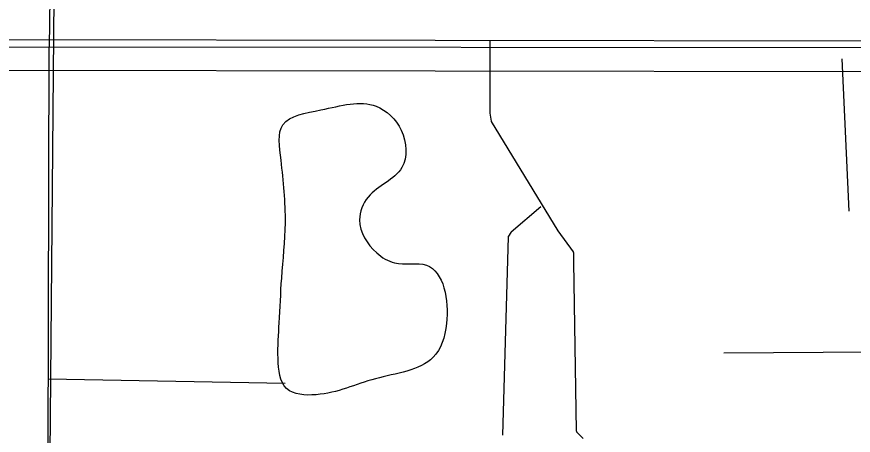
# Model space of a CAD drawing. Extents: x 408847 to 817539, y 923858 to 1151780.
# Drawn here: x 499864 to 502596, y 1076797 to 1078162 of the extents above; entities that cross this region are included whole.
import ezdxf

# ---------------------------------------------------------------- set-up
doc = ezdxf.new("R2010")
doc.units = 0
for name, color, linetype in [('Lakes and Ponds', 7, 'Continuous'), ('Level 7', 7, 'Continuous'), ('Local Roads Improved', 7, 'Continuous'), ('Local Roads Paved', 7, 'Continuous'), ('Section Lines', 7, 'Continuous'), ('Township  and Range lines', 7, 'Continuous')]:
    doc.layers.add(name, color=color, linetype=linetype)

msp = doc.modelspace()

# ---------------------------------------------------------------- linework, layer by layer
at = {"layer": 'Lakes and Ponds'}
msp.add_spline([(500727.8, 1077693.6), (500741.8, 1077489.4), (500729.8, 1077309.2), (500721.8, 1077163.1), (500717.8, 1077046.9), (500745.8, 1076948.8), (500841.9, 1076928.8), (501036.1, 1076980.9), (501224.3, 1077050.9), (501268.3, 1077161.1), (501202.3, 1077351.2), (501098.2, 1077359.3), (501040.1, 1077391.3), (500984.1, 1077499.4), (501012.1, 1077573.5), (501122.2, 1077669.6), (501120.2, 1077791.7), (501038.1, 1077869.8), (500857.9, 1077857.8), (500733.8, 1077809.7), (500727.8, 1077693.6)], degree=3, dxfattribs=at)
at = {"layer": 'Level 7'}
for p, q in [((513104.1, 1078066.3), (483896.5, 1078111.6)), ((513103.9, 1077966.3), (483896.4, 1078011.6))]:
    msp.add_line(p, q, dxfattribs=at)
at = {"layer": 'Local Roads Improved'}
for p, q in [((501409, 1078084.4), (501409, 1077848.4)), ((501409, 1077847.8), (501413.5, 1077821)), ((501414, 1077819.6), (501631.4, 1077463.4)), ((501631.6, 1077463.1), (501681.7, 1077394.7)), ((501682.5, 1077392.3), (501682.5, 1077361.2)), ((501682.5, 1077361.2), (501691.7, 1076811)), ((501692.9, 1076808.2), (501714.6, 1076786.5))]:
    msp.add_line(p, q, dxfattribs=at)
for centre, start, end in [((501413, 1077848.4), 180, 189.458), ((501417.4, 1077821.7), 189.458, 211.3876), ((501634.8, 1077465.4), 211.3876, 216.2411), ((501678.5, 1077392.3), 0, 36.2411), ((501686.5, 1077361.2), 180, 180.9624), ((501695.7, 1076811), 180.9624, 224.9867)]:
    msp.add_arc(centre, 4, start, end, dxfattribs=at)
at = {"layer": 'Local Roads Paved'}
for p, q in [((499986, 1078265.5), (499958.2, 1075204.8)), ((501409, 1078084.4), (501409, 1077848.4)), ((502558.5, 1078024.3), (502581.7, 1077528.1)), ((501409, 1077847.8), (501413.5, 1077821)), ((501414, 1077819.6), (501631.4, 1077463.4)), ((501575.9, 1077542), (501478.9, 1077458.9)), ((501469.2, 1077443.5), (501450.7, 1076796.6)), ((501478.2, 1077458.1), (501469.9, 1077445.6)), ((501631.6, 1077463.1), (501681.7, 1077394.7)), ((501682.5, 1077392.3), (501682.5, 1077361.2)), ((501682.5, 1077361.2), (501691.7, 1076811)), ((502771.7, 1077069), (502173.8, 1077064.4)), ((499967.5, 1076980.9), (500741.5, 1076967)), ((501692.9, 1076808.2), (501714.6, 1076786.5))]:
    msp.add_line(p, q, dxfattribs=at)
for centre, start, end in [((501413, 1077848.4), 180, 189.458), ((501417.4, 1077821.7), 189.458, 211.3876), ((501473.2, 1077443.4), 146.3222, 178.3642), ((501481.5, 1077455.9), 130.6145, 146.3222), ((501634.8, 1077465.4), 211.3876, 216.2411), ((501678.5, 1077392.3), 0, 36.2411), ((501686.5, 1077361.2), 180, 180.9624), ((501695.7, 1076811), 180.9624, 224.9867)]:
    msp.add_arc(centre, 4, start, end, dxfattribs=at)
at = {"layer": 'Section Lines'}
for p, q in [((500020.7, 1084213.2), (499970.7, 1078062.7)), ((499969.8, 1078062.7), (499954.1, 1072721.7))]:
    msp.add_line(p, q, dxfattribs=at)
at = {"layer": 'Township  and Range lines'}
for p, q in [((494595.2, 1078097.6), (499969.8, 1078062.7)), ((505367.5, 1078058.9), (499970.7, 1078062.7))]:
    msp.add_line(p, q, dxfattribs=at)

doc.saveas('drawing.dxf')
